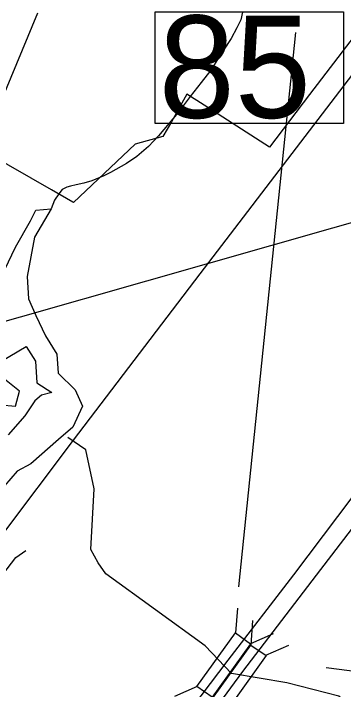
# Model space of a CAD drawing. Extents: x 2082433 to 2279600, y 546599 to 755198.
# Drawn here: x 2183664 to 2184792, y 625167 to 627480 of the extents above; entities that cross this region are included whole.
import ezdxf

# ---------------------------------------------------------------- set-up
doc = ezdxf.new("R2010")
doc.units = 0
for name, color, linetype in [('Exist Boundary Political City Limit New', 7, 'Continuous'), ('Exist Boundary Political Fire Districts', 7, 'Continuous'), ('Exist Hydrographic Buffer Line', 7, 'Continuous'), ('Exist Hydrographic Creek Single Shore', 7, 'Continuous'), ('Exist Hydrographic Lake Shore Label', 7, 'Continuous'), ('Exist Railroad Mainline', 7, 'Continuous'), ('Exist Road Non-System Type 51', 7, 'Continuous'), ('Exist Road Primary Interstate Divided Center Attributed', 7, 'Continuous'), ('Exist Road Primary Interstate Structure Standard Bridge CELL', 7, 'Continuous'), ('Exist Road Primary Interstate Structure Standard Bridge Number Label', 7, 'Continuous'), ('Exist Road Primary US Attributed', 7, 'Continuous'), ('Map Preparation Boundary City Limit Buffer Line', 7, 'Continuous')]:
    doc.layers.add(name, color=color, linetype=linetype)

msp = doc.modelspace()

# ---------------------------------------------------------------- linework, layer by layer
at = {"layer": 'Exist Boundary Political City Limit New'}
msp.add_lwpolyline([(2184884.8, 627476), (2184675.8, 627202.5), (2184539.2, 627022.9), (2184316.2, 627166.1), (2184256.8, 627204.2), (2184203.8, 627109.1), (2184174.8, 627059.6), (2184079.8, 627032.9), (2183869.2, 626833.1), (2183867.5, 626834.1), (2183794.2, 626876.2), (2183577, 627001)], dxfattribs=at)
at = {"layer": 'Exist Boundary Political Fire Districts'}
msp.add_lwpolyline([(2185822.4, 627049.9), (2183261.7, 626320.2)], dxfattribs=at)
at = {"layer": 'Exist Hydrographic Buffer Line'}
for points in [[(2183620.7, 626289.6), (2183707.3, 626340.9), (2183739.1, 626290.3), (2183744.4, 626216.4), (2183794.9, 626182.7), (2183759.6, 626173.9), (2183737.6, 626155.2), (2183703.4, 626103.4), (2183646, 626038.3)], [(2183532, 626228.8), (2183620, 626140.9), (2183670.9, 626136.3), (2183684.7, 626187.2), (2183633.8, 626228.8), (2183559.8, 626251.9), (2183522.8, 626256.6), (2183532, 626228.8)]]:
    msp.add_lwpolyline(points, dxfattribs=at)
at = {"layer": 'Exist Hydrographic Creek Single Shore'}
for points in [[(2184447.1, 627484.8), (2184441.2, 627458.5), (2184427.4, 627430.6), (2184408, 627394.6), (2184382.1, 627354.3), (2184361.8, 627322.5), (2184338.4, 627286.3), (2184306.2, 627244.1), (2184268.5, 627195.8), (2184227.3, 627141.6), (2184159.4, 627061.4), (2184125.8, 627025.2), (2184086, 626991), (2184050.1, 626966.8), (2183996.2, 626936.4), (2183972.6, 626924.2), (2183932.4, 626907.9), (2183904.8, 626900), (2183878.7, 626893.8), (2183858.8, 626889.5), (2183846.7, 626885.6), (2183830.9, 626877.5), (2183819.2, 626863.4), (2183804.9, 626841.2), (2183793, 626811.4)], [(2184598.3, 625189.9), (2184409.9, 625221.1), (2184319.5, 625316.4), (2183980, 625562.6), (2183953.5, 625600.3), (2183929.2, 625645.6), (2183939.8, 625853.4), (2183911.1, 625987.1), (2183850.5, 626029.4)], [(2186185.2, 624432.1), (2186010.1, 624389.7), (2185593.2, 624454), (2185409.1, 624569.2), (2185167.1, 624826.7), (2184813.7, 625111.2), (2184776.1, 625143.7), (2184598.3, 625189.9)]]:
    msp.add_lwpolyline(points, dxfattribs=at)
at = {"layer": 'Exist Hydrographic Lake Shore Label'}
msp.add_lwpolyline([(2183634.4, 626603.6), (2183671.4, 626680), (2183722.3, 626770.2), (2183740.9, 626807.2), (2183793, 626811.4), (2183736.2, 626714.7), (2183710.8, 626580.5), (2183715.4, 626504.1), (2183740.9, 626446.3), (2183773.2, 626376.9), (2183812.6, 626314.4), (2183817.2, 626249.6), (2183875, 626191.8), (2183900.5, 626136.3), (2183866.9, 626064.5), (2183818.4, 626022.9), (2183723.5, 625939.6), (2183677.2, 625914.2), (2183633.3, 625863.3)], dxfattribs=at)
at = {"layer": 'Exist Railroad Mainline'}
msp.add_lwpolyline([(2182660.9, 624444.8), (2183062, 624975.8), (2183377.8, 625367.1), (2183869.2, 626020.1), (2184302.9, 626589.5), (2185035, 627549.3), (2185637.6, 628316.7), (2185971.7, 628762.5), (2186263.7, 629142), (2186471.7, 629421.8), (2186646.5, 629652), (2186754.6, 629807.4), (2186841.7, 629918.7), (2186946.3, 630034.9), (2187054.7, 630150.1), (2187150.6, 630240.2), (2187255.1, 630328.3), (2187335.5, 630393.1), (2187537.8, 630532.5), (2187790.4, 630706.2)], dxfattribs=at)
at = {"layer": 'Exist Road Non-System Type 51'}
msp.add_lwpolyline([(2182863.8, 624543.1), (2182995.3, 624719.4), (2183219.4, 625016), (2183370.3, 625220.7), (2183474.9, 625364.9), (2183597.4, 625521.8), (2183672.1, 625618.2), (2183706.5, 625642.1)], dxfattribs=at)
at = {"layer": 'Exist Road Primary Interstate Divided Center Attributed'}
for points in [[(2193160.4, 633700.2), (2192885.1, 633527.6), (2192562.5, 633305.5), (2192222.2, 633051.5), (2191850.7, 632749.9), (2191474.1, 632422.7), (2191230.9, 632200.3), (2191034.1, 632019.6), (2190674.4, 631683.5), (2190153.1, 631217.6), (2189660, 630747.4), (2189229.4, 630358.7), (2188751.9, 629919.1), (2188192.6, 629404.4), (2186667.9, 628005.5), (2186429, 627776.2), (2186135.1, 627457.4), (2185898.1, 627195.2), (2185403.9, 626589.1), (2185075.8, 626162.1), (2184621.3, 625559.3), (2184396.5, 625266.8)], [(2184447.8, 625228.4), (2184700, 625557.6), (2184927.4, 625855.3), (2185200.7, 626220.1), (2185437.1, 626524.6), (2185778.8, 626922.7), (2186054.7, 627240), (2186295.9, 627496.5), (2186474.7, 627703.7), (2186737.8, 627955.2), (2186949.8, 628178.9), (2187333.4, 628527), (2187654.3, 628815.7), (2187947.2, 629087.7), (2188216.4, 629333.1)], [(2184396.5, 625266.8), (2183935.4, 624657.3), (2183581.4, 624179.2), (2183118.6, 623573), (2182886.8, 623284.9), (2182407.8, 622709.4), (2182093.7, 622333.1), (2181891.7, 622105.8)], [(2182556, 622802.2), (2182927.1, 623236.6), (2183213.4, 623600.9), (2183883.4, 624458.1), (2184447.8, 625228.4)]]:
    msp.add_lwpolyline(points, dxfattribs=at)
at = {"layer": 'Exist Road Primary Interstate Structure Standard Bridge CELL'}
for p, q in [((2184430.3, 625444.8), (2184423.2, 625360.3)), ((2184476.1, 625318.8), (2184482.6, 625402.8)), ((2184552.4, 625356.9), (2184474.5, 625323.3)), ((2184526.9, 625283.7), (2184605.2, 625318)), ((2184292.4, 625176.7), (2184214.5, 625143.2))]:
    msp.add_line(p, q, dxfattribs=at)
for points in [[(2184474.5, 625323.3), (2184342.8, 625140.5), (2184291.5, 625177.4), (2184423.2, 625360.3)], [(2184344.7, 625135.7), (2184475.9, 625319), (2184527.8, 625283), (2184396.7, 625099.8)]]:
    msp.add_lwpolyline(points, close=True, dxfattribs=at)
at = {"layer": 'Exist Road Primary Interstate Structure Standard Bridge Number Label'}
for p, q in [((2184434.1, 625518.5), (2184629.6, 627415.6)), ((2184733, 625242.5), (2187377.5, 624886.1))]:
    msp.add_line(p, q, dxfattribs=at)
msp.add_lwpolyline([(2184148, 627485.6), (2184792.1, 627485.6), (2184792.1, 627103.3), (2184148, 627103.3)], close=True, dxfattribs=at)
at = {"layer": 'Exist Road Primary US Attributed'}
msp.add_lwpolyline([(2183558.5, 627026), (2183622.8, 627182.7), (2183747.1, 627482)], dxfattribs=at)
at = {"layer": 'Map Preparation Boundary City Limit Buffer Line'}
msp.add_lwpolyline([(2184884.8, 627476), (2184675.8, 627202.5), (2184539.2, 627022.9), (2184316.2, 627166.1), (2184256.8, 627204.2), (2184203.8, 627109.1), (2184174.8, 627059.6), (2184079.8, 627032.9), (2183869.2, 626833.1), (2183867.5, 626834.1), (2183794.2, 626876.2), (2183577, 627001)], dxfattribs=at)

# ---------------------------------------------------------------- texts
at = {"layer": 'Exist Road Primary Interstate Structure Standard Bridge Number Label'}
msp.add_text('85', height=350, dxfattribs=at).set_placement((2184160.5, 627123.1))

doc.saveas('drawing.dxf')
